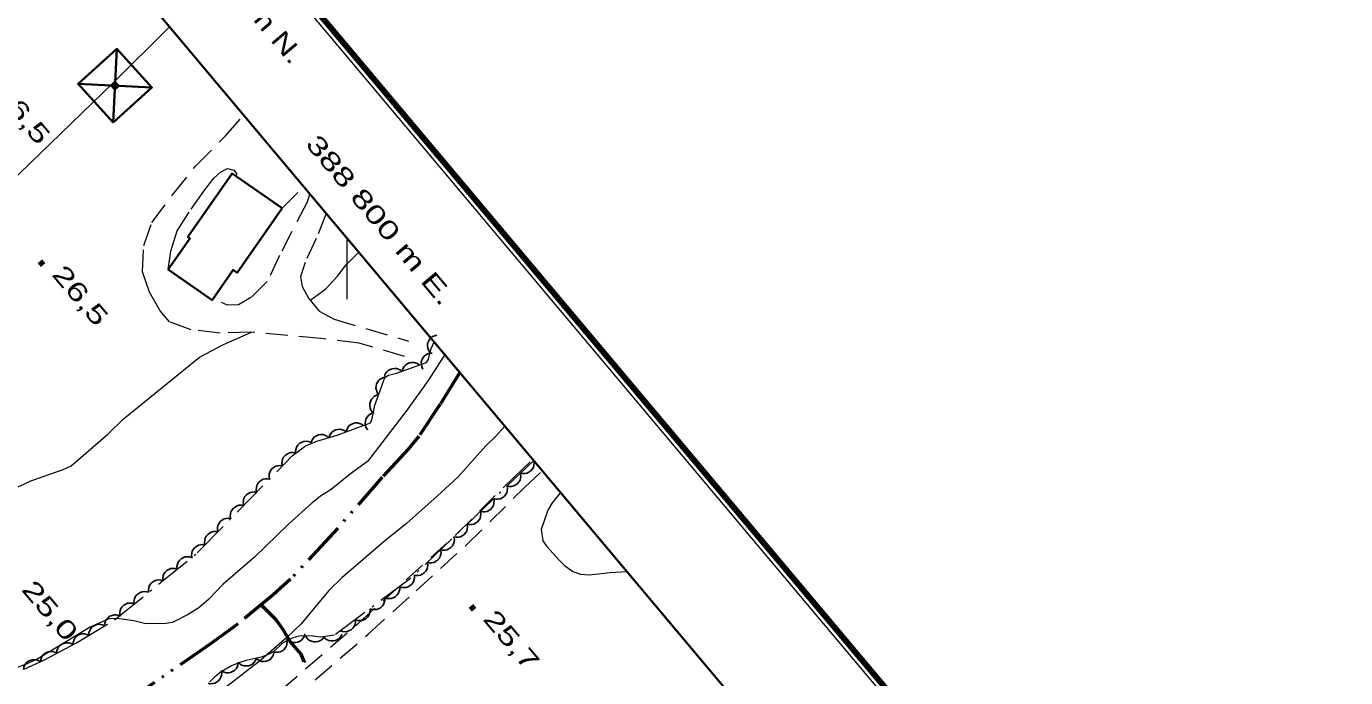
# Model space of a CAD drawing. Extents: x 386081 to 389416, y 5130568 to 5134082.
# Drawn here: x 388747.8 to 388962.6, y 5132292.1 to 5132398.1 of the extents above; entities that cross this region are included whole.
import ezdxf
from ezdxf.enums import TextEntityAlignment as Align

# ---------------------------------------------------------------- set-up
doc = ezdxf.new("R2010")
doc.units = 0
doc.header["$LTSCALE"] = 1.2
for name, pattern in [('DASH_DOUBLE_DOT', [9.2, 5, -1.2, 0.3, -1.2, 0.3, -1.2]), ('DOT_DASHED', [7.7, 5, -1.2, 0.3, -1.2]), ('MEDIUM_DASHED', [4.5, 3, -1.5])]:
    doc.linetypes.add(name, pattern=pattern)
for name, color, linetype, lineweight in [('19', 7, 'Continuous', 13), ('2', 7, 'Continuous', 13), ('26', 7, 'Continuous', 35), ('3', 7, 'Continuous', 140), ('31', 7, 'Continuous', 70), ('36', 7, 'Continuous', 13), ('4', 7, 'DASH_DOUBLE_DOT', 53), ('44', 7, 'Continuous', 25), ('60', 7, 'Continuous', 13), ('61', 7, 'Continuous', 13)]:
    doc.layers.add(name, color=color, linetype=linetype, lineweight=lineweight)

msp = doc.modelspace()

# ---------------------------------------------------------------- linework, layer by layer
at = {"layer": '19', "linetype": 'MEDIUM_DASHED'}
msp.add_line((388789.47, 5132368.51), (388793.01, 5132372.01), dxfattribs=at)
for points in [[(388809.41, 5132344.37), (388802, 5132346.54), (388795.77, 5132347.3), (388784.28, 5132348.34), (388779.38, 5132348.18), (388774.65, 5132348.71), (388771.16, 5132350), (388769.61, 5132351.78), (388767.89, 5132354.82), (388766.74, 5132358.12), (388766.94, 5132362.44), (388768.27, 5132366.19), (388771.7, 5132370.72), (388775.43, 5132375.38), (388780.28, 5132380.3), (388783.24, 5132383.65)], [(388770.94, 5132358.54), (388771.34, 5132361.5), (388772.39, 5132364.82), (388774.69, 5132368.33), (388776.74, 5132371.25), (388778.36, 5132373.38), (388779.5, 5132374.42), (388780.59, 5132374.94), (388781.64, 5132374.71), (388782.04, 5132374.15), (388781.98, 5132373.72)], [(388793.97, 5132370.87), (388793.55, 5132369.47), (388789.04, 5132360.79), (388787.05, 5132356.54), (388784.4, 5132353.97), (388782.36, 5132352.79), (388780.58, 5132352.72), (388779.59, 5132353.17)], [(388796.67, 5132367.66), (388795.03, 5132363.59), (388793.21, 5132359.68), (388792.46, 5132357.37), (388792.71, 5132355.76), (388793.76, 5132353.86), (388795.48, 5132351.76), (388797.93, 5132350.44), (388810.04, 5132346.86)], [(388735.01, 5132239.44), (388752.76, 5132256.53), (388762.67, 5132266.36), (388772.7, 5132275.28), (388781.02, 5132282.91), (388801.89, 5132300.98), (388809.67, 5132308), (388817.78, 5132315.38), (388827.23, 5132324.74), (388830.31, 5132327.61)], [(388736.7, 5132237.73), (388754.43, 5132254.8), (388764.32, 5132264.61), (388774.3, 5132273.5), (388782.62, 5132281.12), (388803.48, 5132299.19), (388811.28, 5132306.22), (388819.43, 5132313.63), (388828.89, 5132323.01), (388831.86, 5132325.76)]]:
    msp.add_lwpolyline(points, dxfattribs=at)
at = {"layer": '2'}
for points in [[(388794.02, 5132353.54), (388794.72, 5132354.01), (388796.62, 5132355.45), (388798.5, 5132357.42), (388799.9, 5132359.26), (388801.97, 5132361.34)], [(388745.78, 5132322.8), (388748.55, 5132324.15), (388753.81, 5132325.99), (388755.15, 5132326.54), (388761.1, 5132331.72), (388763.61, 5132334.18), (388776.05, 5132344.25), (388779.92, 5132346.3), (388784.49, 5132348.32)], [(388815.96, 5132344.7), (388813.27, 5132340.46), (388809.82, 5132335.69), (388803.36, 5132327.26), (388800.58, 5132325.24), (388797.48, 5132322.72), (388795.71, 5132321.61), (388794.35, 5132320.57), (388790.52, 5132317.09), (388784.97, 5132311.71), (388779.9, 5132307.31), (388777.48, 5132304.8), (388775.94, 5132303.46), (388774.17, 5132302.35), (388771.62, 5132301.05), (388770.56, 5132300.92), (388767.29, 5132300.83), (388765.33, 5132301.35), (388762.66, 5132301.74), (388761.29, 5132301.67), (388758.21, 5132300.3), (388749.98, 5132295.32), (388747.97, 5132294.33), (388745.95, 5132293.58)], [(388825.72, 5132333.03), (388824.26, 5132331.38), (388822.61, 5132329.8), (388818.14, 5132324.8), (388814.73, 5132321.63), (388809.72, 5132317.17), (388806.12, 5132314.29), (388799.22, 5132308.36), (388797.1, 5132306.28), (388792.56, 5132300.86), (388790.32, 5132298.66), (388786.01, 5132294.92), (388778.03, 5132288.73), (388773.72, 5132284.63), (388769.17, 5132282.46), (388761.41, 5132277.6), (388759.16, 5132276.36), (388754.66, 5132274.37), (388752.35, 5132273.07), (388747.37, 5132269.99)], [(388834.8, 5132322.2), (388833.44, 5132320.55), (388832.72, 5132319.35), (388831.63, 5132316.23), (388831.93, 5132314.36), (388832.59, 5132313.46), (388834.56, 5132311.23), (388835.4, 5132310.39), (388836.78, 5132309.36), (388838.04, 5132308.94), (388839.48, 5132308.82), (388842.9, 5132309.23), (388845.6, 5132309.35)]]:
    msp.add_lwpolyline(points, dxfattribs=at)
at = {"layer": '26'}
for p, q in [((388793.05, 5132294.76), (388793.1, 5132294.84)), ((388793.21, 5132294.64), (388793.05, 5132294.76)), ((388793.21, 5132294.64), (388793.27, 5132294.72))]:
    msp.add_line(p, q, dxfattribs=at)
at = {"layer": '3'}
for p, q in [((388750.02, 5132359.88), (388750.53, 5132359.27)), ((388820.19, 5132303.79), (388820.7, 5132303.18))]:
    msp.add_line(p, q, dxfattribs=at)
at = {"layer": '31', "lineweight": 35}
msp.add_lwpolyline([(388789.47, 5132368.51), (388782.14, 5132357.98), (388781.48, 5132358.44), (388778.09, 5132353.55), (388770.94, 5132358.54), (388774.46, 5132363.59), (388774.14, 5132363.83), (388781.34, 5132374.17)], close=True, dxfattribs=at)
at = {"layer": '36', "lineweight": 35}
for p, q in [((388761.97, 5132382.43), (388762.57, 5132394.43)), ((388756.27, 5132388.73), (388768.27, 5132388.13)), ((388761.67, 5132388.46), (388762.87, 5132388.4)), ((388762.24, 5132387.83), (388762.3, 5132389.03))]:
    msp.add_line(p, q, dxfattribs=at)
at = {"layer": '36', "lineweight": 25}
msp.add_lwpolyline([(388771.01, 5132397.91), (388761.9, 5132388.83), (388496, 5132131.53), (388210.06, 5131855.46), (387933.77, 5131587.05), (387650.79, 5131312.73), (387574.6, 5131241.62)], dxfattribs=at)
at = {"layer": '36', "lineweight": 35}
for points in [[(388761.97, 5132382.43), (388756.27, 5132388.73), (388762.57, 5132394.43), (388768.27, 5132388.13)], [(388762.24, 5132387.83), (388761.67, 5132388.46), (388762.3, 5132389.03), (388762.87, 5132388.4)]]:
    msp.add_lwpolyline(points, close=True, dxfattribs=at)
at = {"layer": '4'}
for points in [[(388818.41, 5132341.78), (388815.21, 5132336.59), (388811.75, 5132331.38), (388810, 5132329.28), (388805.78, 5132324.73), (388797.86, 5132315.66), (388790.85, 5132308.12), (388788.01, 5132305.55), (388782.02, 5132300.63), (388777.8, 5132297.58), (388765.23, 5132288.92), (388762.2, 5132287.2), (388735.11, 5132274.55)], [(388793.08, 5132294.73), (388792.58, 5132295.93), (388790.81, 5132298), (388789.7, 5132299.82), (388788.49, 5132301.51), (388786.08, 5132303.97)]]:
    msp.add_lwpolyline(points, dxfattribs=at)
at = {"layer": '44'}
for points in [[(388813.51, 5132345.06), (388813.28, 5132345.4), (388813.17, 5132345.79), (388813.12, 5132346.12), (388813.16, 5132346.47), (388813.28, 5132346.82), (388813.48, 5132347.15), (388813.68, 5132347.4), (388813.97, 5132347.6), (388814.31, 5132347.75), (388814.66, 5132347.83)], [(388812.38, 5132342.31), (388812.2, 5132342.69), (388812.14, 5132343.09), (388812.13, 5132343.42), (388812.22, 5132343.76), (388812.38, 5132344.09), (388812.62, 5132344.39), (388812.85, 5132344.62), (388813.17, 5132344.78), (388813.52, 5132344.88), (388813.88, 5132344.91)], [(388809.01, 5132341.96), (388809.12, 5132342.37), (388809.33, 5132342.72), (388809.54, 5132342.97), (388809.83, 5132343.17), (388810.16, 5132343.32), (388810.54, 5132343.39), (388810.87, 5132343.41), (388811.21, 5132343.33), (388811.55, 5132343.18), (388811.84, 5132342.97)], [(388805.19, 5132338.14), (388804.94, 5132338.47), (388804.81, 5132338.86), (388804.74, 5132339.18), (388804.77, 5132339.53), (388804.86, 5132339.89), (388805.05, 5132340.22), (388805.24, 5132340.49), (388805.52, 5132340.7), (388805.85, 5132340.87), (388806.2, 5132340.96)], [(388806.13, 5132341.13), (388806.27, 5132341.52), (388806.51, 5132341.85), (388806.74, 5132342.09), (388807.05, 5132342.26), (388807.4, 5132342.38), (388807.78, 5132342.41), (388808.11, 5132342.41), (388808.44, 5132342.29), (388808.77, 5132342.12), (388809.04, 5132341.88)], [(388804.18, 5132335.31), (388803.93, 5132335.65), (388803.79, 5132336.03), (388803.73, 5132336.36), (388803.76, 5132336.71), (388803.85, 5132337.06), (388804.04, 5132337.4), (388804.23, 5132337.66), (388804.51, 5132337.88), (388804.84, 5132338.05), (388805.19, 5132338.14)], [(388803.41, 5132332.42), (388803.17, 5132332.76), (388803.04, 5132333.15), (388802.98, 5132333.47), (388803.02, 5132333.82), (388803.12, 5132334.18), (388803.31, 5132334.51), (388803.51, 5132334.77), (388803.79, 5132334.98), (388804.12, 5132335.14), (388804.47, 5132335.23)], [(388797.08, 5132331.05), (388797.18, 5132331.46), (388797.39, 5132331.81), (388797.59, 5132332.07), (388797.88, 5132332.27), (388798.21, 5132332.43), (388798.59, 5132332.5), (388798.91, 5132332.52), (388799.26, 5132332.44), (388799.6, 5132332.3), (388799.89, 5132332.09)], [(388799.89, 5132332.09), (388799.99, 5132332.5), (388800.2, 5132332.85), (388800.4, 5132333.11), (388800.69, 5132333.31), (388801.03, 5132333.47), (388801.4, 5132333.54), (388801.73, 5132333.56), (388802.07, 5132333.48), (388802.41, 5132333.34), (388802.71, 5132333.13)], [(388791.69, 5132328.6), (388791.67, 5132329.02), (388791.77, 5132329.41), (388791.89, 5132329.72), (388792.1, 5132330), (388792.38, 5132330.24), (388792.72, 5132330.42), (388793.02, 5132330.54), (388793.37, 5132330.56), (388793.74, 5132330.52), (388794.08, 5132330.41)], [(388794.17, 5132330.3), (388794.3, 5132330.7), (388794.53, 5132331.03), (388794.75, 5132331.28), (388795.05, 5132331.46), (388795.39, 5132331.59), (388795.78, 5132331.64), (388796.1, 5132331.64), (388796.44, 5132331.54), (388796.77, 5132331.37), (388797.05, 5132331.14)], [(388789.52, 5132326.54), (388789.44, 5132326.95), (388789.47, 5132327.35), (388789.55, 5132327.67), (388789.72, 5132327.98), (388789.96, 5132328.26), (388790.27, 5132328.49), (388790.55, 5132328.65), (388790.89, 5132328.73), (388791.27, 5132328.74), (388791.62, 5132328.68)], [(388787.42, 5132324.39), (388787.34, 5132324.8), (388787.38, 5132325.21), (388787.45, 5132325.53), (388787.62, 5132325.84), (388787.86, 5132326.12), (388788.17, 5132326.35), (388788.45, 5132326.51), (388788.8, 5132326.58), (388789.17, 5132326.6), (388789.52, 5132326.54)], [(388830.44, 5132327.45), (388830.51, 5132327.04), (388830.46, 5132326.63), (388830.37, 5132326.32), (388830.19, 5132326.02), (388829.95, 5132325.74), (388829.63, 5132325.52), (388829.34, 5132325.37), (388829, 5132325.31), (388828.62, 5132325.3), (388828.27, 5132325.38)], [(388785.32, 5132322.25), (388785.24, 5132322.66), (388785.28, 5132323.06), (388785.35, 5132323.39), (388785.52, 5132323.69), (388785.76, 5132323.98), (388786.07, 5132324.2), (388786.35, 5132324.37), (388786.7, 5132324.44), (388787.07, 5132324.46), (388787.42, 5132324.39)], [(388826.11, 5132323.3), (388826.18, 5132322.89), (388826.12, 5132322.49), (388826.04, 5132322.17), (388825.86, 5132321.87), (388825.61, 5132321.59), (388825.3, 5132321.37), (388825.01, 5132321.22), (388824.66, 5132321.16), (388824.29, 5132321.15), (388823.94, 5132321.23)], [(388828.27, 5132325.38), (388828.34, 5132324.96), (388828.29, 5132324.56), (388828.21, 5132324.24), (388828.02, 5132323.94), (388827.78, 5132323.66), (388827.46, 5132323.45), (388827.17, 5132323.29), (388826.83, 5132323.23), (388826.46, 5132323.23), (388826.11, 5132323.3)], [(388783.22, 5132320.11), (388783.14, 5132320.52), (388783.18, 5132320.92), (388783.25, 5132321.24), (388783.42, 5132321.55), (388783.66, 5132321.83), (388783.97, 5132322.06), (388784.25, 5132322.22), (388784.6, 5132322.3), (388784.97, 5132322.32), (388785.32, 5132322.25)], [(388823.94, 5132321.23), (388824.01, 5132320.82), (388823.96, 5132320.41), (388823.87, 5132320.09), (388823.69, 5132319.79), (388823.45, 5132319.51), (388823.13, 5132319.3), (388822.84, 5132319.15), (388822.49, 5132319.08), (388822.12, 5132319.08), (388821.77, 5132319.15)], [(388781.12, 5132317.96), (388781.04, 5132318.37), (388781.08, 5132318.78), (388781.15, 5132319.1), (388781.33, 5132319.41), (388781.56, 5132319.69), (388781.87, 5132319.92), (388782.15, 5132320.08), (388782.5, 5132320.15), (388782.87, 5132320.17), (388783.22, 5132320.11)], [(388821.77, 5132319.15), (388821.84, 5132318.74), (388821.79, 5132318.34), (388821.71, 5132318.02), (388821.52, 5132317.72), (388821.28, 5132317.44), (388820.96, 5132317.23), (388820.67, 5132317.07), (388820.33, 5132317.01), (388819.96, 5132317), (388819.6, 5132317.08)], [(388779.02, 5132315.82), (388778.94, 5132316.23), (388778.98, 5132316.64), (388779.05, 5132316.96), (388779.23, 5132317.26), (388779.46, 5132317.55), (388779.77, 5132317.77), (388780.05, 5132317.94), (388780.4, 5132318.01), (388780.77, 5132318.03), (388781.12, 5132317.96)], [(388819.6, 5132317.08), (388819.67, 5132316.67), (388819.62, 5132316.26), (388819.54, 5132315.94), (388819.35, 5132315.64), (388819.11, 5132315.37), (388818.79, 5132315.15), (388818.51, 5132315), (388818.16, 5132314.93), (388817.79, 5132314.93), (388817.44, 5132315)], [(388776.92, 5132313.68), (388776.84, 5132314.09), (388776.88, 5132314.49), (388776.95, 5132314.81), (388777.13, 5132315.12), (388777.36, 5132315.41), (388777.67, 5132315.63), (388777.95, 5132315.79), (388778.3, 5132315.87), (388778.67, 5132315.89), (388779.02, 5132315.82)], [(388817.44, 5132315), (388817.51, 5132314.59), (388817.46, 5132314.19), (388817.37, 5132313.87), (388817.19, 5132313.57), (388816.94, 5132313.29), (388816.63, 5132313.08), (388816.34, 5132312.92), (388815.99, 5132312.86), (388815.62, 5132312.85), (388815.27, 5132312.93)], [(388774.82, 5132311.54), (388774.74, 5132311.95), (388774.78, 5132312.35), (388774.85, 5132312.67), (388775.03, 5132312.98), (388775.26, 5132313.26), (388775.57, 5132313.49), (388775.85, 5132313.65), (388776.2, 5132313.73), (388776.57, 5132313.74), (388776.92, 5132313.68)], [(388815.27, 5132312.93), (388815.34, 5132312.52), (388815.29, 5132312.11), (388815.2, 5132311.79), (388815.02, 5132311.49), (388814.78, 5132311.22), (388814.46, 5132311), (388814.17, 5132310.85), (388813.82, 5132310.79), (388813.45, 5132310.78), (388813.1, 5132310.85)], [(388772.4, 5132309.75), (388772.36, 5132310.17), (388772.45, 5132310.57), (388772.56, 5132310.88), (388772.76, 5132311.16), (388773.03, 5132311.42), (388773.37, 5132311.61), (388773.66, 5132311.73), (388774.02, 5132311.77), (388774.39, 5132311.74), (388774.73, 5132311.64)], [(388813.1, 5132310.85), (388813.17, 5132310.44), (388813.12, 5132310.04), (388813.04, 5132309.72), (388812.85, 5132309.42), (388812.61, 5132309.14), (388812.29, 5132308.93), (388812, 5132308.77), (388811.66, 5132308.71), (388811.29, 5132308.7), (388810.93, 5132308.78)], [(388770.06, 5132307.87), (388770.03, 5132308.28), (388770.11, 5132308.68), (388770.22, 5132308.99), (388770.43, 5132309.28), (388770.7, 5132309.53), (388771.03, 5132309.72), (388771.33, 5132309.85), (388771.68, 5132309.88), (388772.05, 5132309.86), (388772.4, 5132309.75)], [(388811, 5132308.71), (388811.02, 5132308.29), (388810.92, 5132307.89), (388810.79, 5132307.59), (388810.58, 5132307.31), (388810.3, 5132307.07), (388809.96, 5132306.89), (388809.65, 5132306.77), (388809.3, 5132306.75), (388808.93, 5132306.79), (388808.59, 5132306.91)], [(388767.73, 5132305.98), (388767.7, 5132306.4), (388767.78, 5132306.79), (388767.89, 5132307.1), (388768.1, 5132307.39), (388768.37, 5132307.65), (388768.7, 5132307.83), (388769, 5132307.96), (388769.35, 5132308), (388769.72, 5132307.97), (388770.06, 5132307.87)], [(388808.59, 5132306.91), (388808.61, 5132306.49), (388808.51, 5132306.1), (388808.39, 5132305.79), (388808.17, 5132305.52), (388807.9, 5132305.27), (388807.56, 5132305.1), (388807.25, 5132304.98), (388806.9, 5132304.96), (388806.53, 5132305), (388806.19, 5132305.12)], [(388763.07, 5132302.21), (388763.03, 5132302.62), (388763.12, 5132303.02), (388763.23, 5132303.33), (388763.43, 5132303.62), (388763.7, 5132303.87), (388764.03, 5132304.06), (388764.33, 5132304.19), (388764.68, 5132304.22), (388765.05, 5132304.2), (388765.4, 5132304.09)], [(388765.4, 5132304.09), (388765.36, 5132304.51), (388765.45, 5132304.91), (388765.56, 5132305.22), (388765.77, 5132305.5), (388766.03, 5132305.76), (388766.37, 5132305.95), (388766.67, 5132306.08), (388767.02, 5132306.11), (388767.39, 5132306.08), (388767.73, 5132305.98)], [(388806.19, 5132305.12), (388806.21, 5132304.7), (388806.11, 5132304.3), (388805.99, 5132304), (388805.77, 5132303.72), (388805.49, 5132303.48), (388805.15, 5132303.3), (388804.85, 5132303.18), (388804.5, 5132303.16), (388804.13, 5132303.2), (388803.79, 5132303.32)], [(388760.58, 5132300.53), (388760.61, 5132300.95), (388760.75, 5132301.33), (388760.9, 5132301.63), (388761.15, 5132301.88), (388761.44, 5132302.09), (388761.8, 5132302.23), (388762.12, 5132302.32), (388762.47, 5132302.3), (388762.83, 5132302.23), (388763.16, 5132302.08)], [(388803.79, 5132303.32), (388803.81, 5132302.9), (388803.71, 5132302.51), (388803.58, 5132302.2), (388803.37, 5132301.93), (388803.09, 5132301.68), (388802.75, 5132301.51), (388802.44, 5132301.39), (388802.09, 5132301.37), (388801.72, 5132301.41), (388801.38, 5132301.52)], [(388758.01, 5132298.99), (388758.03, 5132299.41), (388758.17, 5132299.79), (388758.33, 5132300.08), (388758.57, 5132300.34), (388758.87, 5132300.55), (388759.23, 5132300.69), (388759.54, 5132300.78), (388759.9, 5132300.76), (388760.26, 5132300.69), (388760.58, 5132300.53)], [(388801.38, 5132301.52), (388801.4, 5132301.11), (388801.3, 5132300.71), (388801.18, 5132300.41), (388800.96, 5132300.13), (388800.69, 5132299.89), (388800.34, 5132299.71), (388800.04, 5132299.59), (388799.69, 5132299.57), (388799.32, 5132299.61), (388798.98, 5132299.73)], [(388752.78, 5132296.06), (388752.82, 5132296.48), (388752.98, 5132296.85), (388753.15, 5132297.14), (388753.41, 5132297.38), (388753.72, 5132297.58), (388754.08, 5132297.7), (388754.4, 5132297.77), (388754.75, 5132297.74), (388755.11, 5132297.64), (388755.43, 5132297.47)], [(388755.44, 5132297.45), (388755.46, 5132297.87), (388755.6, 5132298.25), (388755.75, 5132298.54), (388756, 5132298.79), (388756.3, 5132299.01), (388756.66, 5132299.15), (388756.97, 5132299.23), (388757.32, 5132299.22), (388757.69, 5132299.14), (388758.01, 5132298.99)], [(388790.25, 5132298.35), (388790.32, 5132297.94), (388790.26, 5132297.54), (388790.18, 5132297.22), (388789.99, 5132296.92), (388789.75, 5132296.64), (388789.43, 5132296.43), (388789.14, 5132296.28), (388788.79, 5132296.22), (388788.42, 5132296.22), (388788.07, 5132296.3)], [(388793.19, 5132299.21), (388793.08, 5132298.81), (388792.86, 5132298.47), (388792.64, 5132298.22), (388792.35, 5132298.03), (388792.01, 5132297.88), (388791.63, 5132297.83), (388791.3, 5132297.81), (388790.96, 5132297.91), (388790.62, 5132298.06), (388790.34, 5132298.28)], [(388796.24, 5132298.61), (388795.97, 5132298.3), (388795.63, 5132298.08), (388795.32, 5132297.95), (388794.98, 5132297.9), (388794.61, 5132297.91), (388794.24, 5132298.02), (388793.94, 5132298.14), (388793.67, 5132298.37), (388793.43, 5132298.65), (388793.26, 5132298.97)], [(388799.21, 5132299.16), (388799.03, 5132298.78), (388798.75, 5132298.49), (388798.49, 5132298.28), (388798.17, 5132298.14), (388797.81, 5132298.06), (388797.43, 5132298.07), (388797.1, 5132298.12), (388796.79, 5132298.27), (388796.48, 5132298.49), (388796.24, 5132298.75)], [(388750.13, 5132294.65), (388750.17, 5132295.07), (388750.33, 5132295.44), (388750.5, 5132295.73), (388750.76, 5132295.97), (388751.07, 5132296.17), (388751.43, 5132296.29), (388751.75, 5132296.36), (388752.1, 5132296.33), (388752.46, 5132296.23), (388752.78, 5132296.06)], [(388788.15, 5132296.11), (388788.03, 5132295.71), (388787.8, 5132295.37), (388787.59, 5132295.12), (388787.29, 5132294.93), (388786.95, 5132294.79), (388786.57, 5132294.74), (388786.24, 5132294.72), (388785.91, 5132294.82), (388785.57, 5132294.98), (388785.29, 5132295.2)], [(388747.38, 5132293.44), (388747.45, 5132293.86), (388747.63, 5132294.22), (388747.82, 5132294.49), (388748.09, 5132294.72), (388748.41, 5132294.9), (388748.78, 5132295), (388749.1, 5132295.05), (388749.45, 5132295), (388749.8, 5132294.88), (388750.11, 5132294.69)], [(388779.58, 5132293.28), (388779.65, 5132292.87), (388779.6, 5132292.47), (388779.52, 5132292.15), (388779.34, 5132291.84), (388779.1, 5132291.56), (388778.78, 5132291.35), (388778.5, 5132291.19), (388778.15, 5132291.12), (388777.78, 5132291.11), (388777.43, 5132291.19)], [(388782.31, 5132294.61), (388782.28, 5132294.19), (388782.13, 5132293.81), (388781.97, 5132293.52), (388781.71, 5132293.28), (388781.41, 5132293.07), (388781.05, 5132292.94), (388780.73, 5132292.86), (388780.38, 5132292.89), (388780.02, 5132292.98), (388779.7, 5132293.14)], [(388785.27, 5132295.26), (388785.12, 5132294.86), (388784.88, 5132294.54), (388784.64, 5132294.31), (388784.33, 5132294.14), (388783.98, 5132294.03), (388783.6, 5132294), (388783.27, 5132294.01), (388782.94, 5132294.13), (388782.62, 5132294.31), (388782.35, 5132294.56)]]:
    msp.add_lwpolyline(points, dxfattribs=at)
at = {"layer": '44', "linetype": 'DOT_DASHED', "lineweight": 13}
for points in [[(388747.46, 5132293.48), (388750.8, 5132295.01), (388755.89, 5132297.72), (388762.18, 5132301.49), (388775.67, 5132312.4), (388791.12, 5132328.17), (388793.28, 5132329.8), (388795.12, 5132330.58), (388798.43, 5132331.55), (388803.84, 5132333.55), (388804.12, 5132334.29), (388804.58, 5132336.44), (388806.2, 5132340.96), (388806.8, 5132341.3), (388808.07, 5132341.63), (388813, 5132343.38), (388813.3, 5132343.9), (388813.7, 5132345.51), (388814.22, 5132346.76)], [(388830.44, 5132327.45), (388810.36, 5132308.23), (388797.99, 5132298.99), (388795.7, 5132298.68), (388794.45, 5132298.83), (388792.6, 5132298.88), (388791.81, 5132298.76), (388791.1, 5132298.53), (388789.55, 5132297.69), (388788.19, 5132296.41), (388787.71, 5132296.07), (388787.11, 5132295.78), (388786.04, 5132295.44), (388783.62, 5132294.86), (388782.44, 5132294.49), (388781.25, 5132294.01), (388779.54, 5132293.05), (388778.52, 5132292.25), (388777.68, 5132291.43)]]:
    msp.add_lwpolyline(points, dxfattribs=at)
at = {"layer": '60'}
msp.add_line((387383.05, 5134080.13), (389414.21, 5131662), dxfattribs=at)
at = {"layer": '60', "lineweight": 158}
msp.add_lwpolyline([(386081.46, 5132988.14), (387383.17, 5134081.54), (389415.62, 5131661.88), (388113.9, 5130568.48)], close=True, dxfattribs=at)
at = {"layer": '60', "lineweight": 35}
msp.add_lwpolyline([(386109.63, 5132985.69), (387380.72, 5134053.36), (389052.99, 5132062.51), (387781.9, 5130994.83)], close=True, dxfattribs=at)
at = {"layer": '61'}
msp.add_line((388800, 5132363.69), (388800, 5132353.69), dxfattribs=at)

# ---------------------------------------------------------------- texts
at = {"layer": '3', "width": 1.45}
for s, p in [('26,5   ', (388742.4, 5132387.19)), ('26,5   ', (388751.85, 5132357.66)), ('25,0   ', (388746.91, 5132306.37)), ('25,7   ', (388822.02, 5132301.57))]:
    msp.add_text(s, height=3, rotation=310.294, dxfattribs=at).set_placement(p)
at = {"layer": '61'}
for s, width, p in [('5 132 400 m N.', 1.35, (388779.032, 5132405.84)), ('388 800 m E.', 1.45, (388804.26, 5132365.62))]:
    msp.add_text(s, height=3, rotation=310.03, dxfattribs=dict(at, width=width)).set_placement(p, align=Align.CENTER)

doc.saveas('drawing.dxf')
